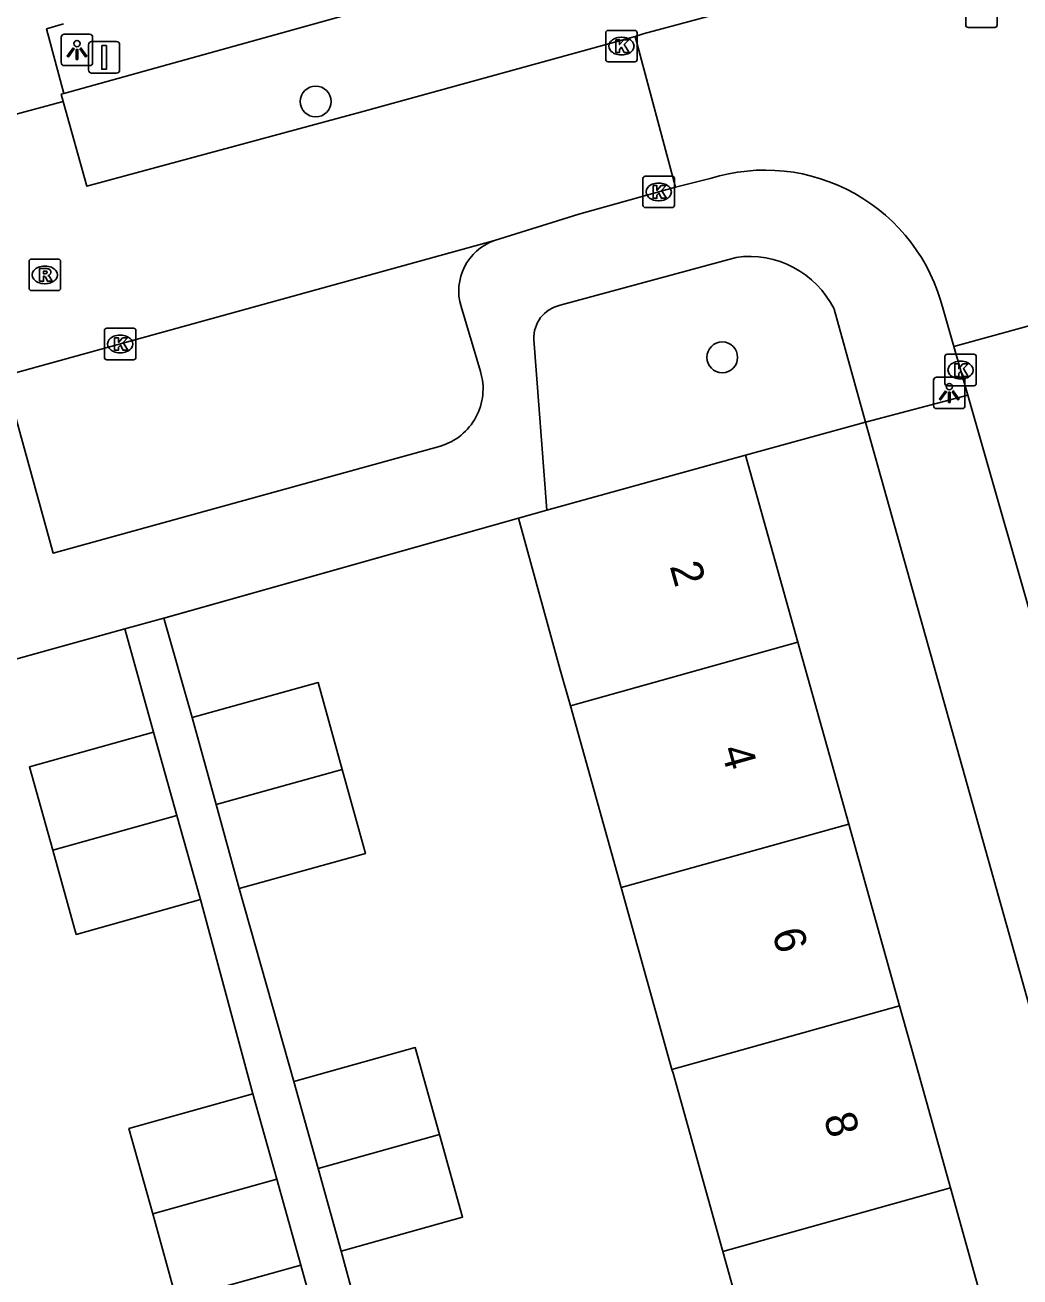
# Model space of a CAD drawing. Extents: x 159053 to 160041, y 380450 to 381422.
# Drawn here: x 159178.04 to 159209.66, y 380993.53 to 381033.3 of the extents above; entities that cross this region are included whole.
import ezdxf

# ---------------------------------------------------------------- set-up
doc = ezdxf.new("R2010")
doc.units = 0
for name, color, linetype in [('IMGEO_Boom', 7, 'Continuous'), ('IMGEO_Groenvoorziening', 7, 'Continuous'), ('IMGEO_Kolk', 7, 'Continuous'), ('IMGEO_Lichtpunt', 7, 'Continuous'), ('IMGEO_Muur', 7, 'Continuous'), ('IMGEO_Pand', 7, 'Continuous'), ('IMGEO_Pand_nummerreeks', 7, 'Continuous'), ('IMGEO_Rijbaan_lokaal_open', 7, 'Continuous'), ('IMGEO_Rioolput', 7, 'Continuous'), ('IMGEO_Verkeersbordpaal', 7, 'Continuous'), ('IMGEO_Voetpad_open', 7, 'Continuous')]:
    doc.layers.add(name, color=color, linetype=linetype)

msp = doc.modelspace()

# ---------------------------------------------------------------- linework, layer by layer
at = {"layer": 'IMGEO_Boom'}
for centre in [(159187.275, 381030.871), (159200.196, 381022.743)]:
    msp.add_circle(centre, 0.489, dxfattribs=at)
at = {"layer": 'IMGEO_Groenvoorziening'}
msp.add_lwpolyline([(159200.94, 381019.636), (159204.751, 381020.689)], dxfattribs=at)
at = {"layer": 'IMGEO_Kolk'}
for p, q in [((159196.491, 381032.205), (159196.491, 381033.057)), ((159196.566, 381033.131), (159197.418, 381033.131)), ((159197.492, 381033.057), (159197.492, 381032.205)), ((159196.979, 381032.911), (159197.004, 381032.911)), ((159197.002, 381032.351), (159196.977, 381032.351)), ((159197.418, 381032.131), (159196.566, 381032.131)), ((159197.676, 381027.573), (159197.676, 381028.425)), ((159197.751, 381028.499), (159198.603, 381028.499)), ((159198.164, 381028.279), (159198.189, 381028.279)), ((159198.677, 381028.425), (159198.677, 381027.573)), ((159198.603, 381027.499), (159197.751, 381027.499)), ((159198.187, 381027.719), (159198.162, 381027.719)), ((159180.56, 381022.742), (159180.56, 381023.594)), ((159180.635, 381023.668), (159181.487, 381023.668)), ((159181.048, 381023.448), (159181.073, 381023.448)), ((159181.561, 381023.594), (159181.561, 381022.742)), ((159181.487, 381022.668), (159180.635, 381022.668)), ((159181.071, 381022.888), (159181.046, 381022.888)), ((159207.27, 381021.914), (159207.27, 381022.766)), ((159207.345, 381022.84), (159208.197, 381022.84)), ((159208.271, 381022.766), (159208.271, 381021.914)), ((159207.758, 381022.62), (159207.783, 381022.62)), ((159208.197, 381021.84), (159207.345, 381021.84)), ((159207.781, 381022.06), (159207.756, 381022.06))]:
    msp.add_line(p, q, dxfattribs=at)
for points in [[(159196.491, 381032.205), (159196.491, 381033.057)], [(159196.566, 381033.131), (159197.418, 381033.131)], [(159197.492, 381033.057), (159197.492, 381032.205)], [(159196.812, 381032.831), (159196.935, 381032.831), (159196.935, 381032.68), (159197.065, 381032.831), (159197.229, 381032.831), (159197.083, 381032.68), (159197.236, 381032.431), (159197.084, 381032.431), (159196.999, 381032.595), (159196.935, 381032.528), (159196.935, 381032.431), (159196.812, 381032.431), (159196.812, 381032.831)], [(159197.418, 381032.131), (159196.566, 381032.131)], [(159197.676, 381027.573), (159197.676, 381028.425)], [(159197.751, 381028.499), (159198.603, 381028.499)], [(159197.997, 381028.199), (159198.12, 381028.199), (159198.12, 381028.048), (159198.25, 381028.199), (159198.414, 381028.199), (159198.268, 381028.048), (159198.421, 381027.799), (159198.269, 381027.799), (159198.184, 381027.963), (159198.12, 381027.896), (159198.12, 381027.799), (159197.997, 381027.799), (159197.997, 381028.199)], [(159198.677, 381028.425), (159198.677, 381027.573)], [(159198.603, 381027.499), (159197.751, 381027.499)], [(159180.56, 381022.742), (159180.56, 381023.594)], [(159180.635, 381023.668), (159181.487, 381023.668)], [(159181.561, 381023.594), (159181.561, 381022.742)], [(159180.881, 381023.368), (159181.004, 381023.368), (159181.004, 381023.217), (159181.134, 381023.368), (159181.298, 381023.368), (159181.152, 381023.217), (159181.305, 381022.968), (159181.153, 381022.968), (159181.068, 381023.132), (159181.004, 381023.065), (159181.004, 381022.968), (159180.881, 381022.968), (159180.881, 381023.368)], [(159181.487, 381022.668), (159180.635, 381022.668)], [(159207.27, 381021.914), (159207.27, 381022.766)], [(159207.345, 381022.84), (159208.197, 381022.84)], [(159208.271, 381022.766), (159208.271, 381021.914)], [(159207.591, 381022.54), (159207.714, 381022.54), (159207.714, 381022.389), (159207.844, 381022.54), (159208.008, 381022.54), (159207.862, 381022.389), (159208.015, 381022.14), (159207.863, 381022.14), (159207.778, 381022.304), (159207.714, 381022.237), (159207.714, 381022.14), (159207.591, 381022.14), (159207.591, 381022.54)], [(159208.197, 381021.84), (159207.345, 381021.84)]]:
    msp.add_lwpolyline(points, dxfattribs=at)
for centre, start, end in [((159196.568, 381033.055), 91.552, 178.448), ((159196.568, 381033.055), 91.552, 178.448), ((159197.416, 381033.055), 1.552, 88.448), ((159197.416, 381033.055), 1.552, 88.448), ((159196.568, 381032.207), 181.552, 268.448), ((159196.568, 381032.207), 181.552, 268.448), ((159197.416, 381032.207), 271.552, 358.448), ((159197.416, 381032.207), 271.552, 358.448), ((159197.753, 381028.423), 91.552, 178.448), ((159197.753, 381028.423), 91.552, 178.448), ((159198.601, 381028.423), 1.552, 88.448), ((159198.601, 381028.423), 1.552, 88.448), ((159197.753, 381027.575), 181.552, 268.448), ((159197.753, 381027.575), 181.552, 268.448), ((159198.601, 381027.575), 271.552, 358.448), ((159198.601, 381027.575), 271.552, 358.448), ((159180.637, 381023.592), 91.552, 178.448), ((159180.637, 381023.592), 91.552, 178.448), ((159181.485, 381023.592), 1.552, 88.448), ((159181.485, 381023.592), 1.552, 88.448), ((159180.637, 381022.744), 181.552, 268.448), ((159180.637, 381022.744), 181.552, 268.448), ((159181.485, 381022.744), 271.552, 358.448), ((159181.485, 381022.744), 271.552, 358.448), ((159207.347, 381022.764), 91.552, 178.448), ((159207.347, 381022.764), 91.552, 178.448), ((159208.195, 381022.764), 1.552, 88.448), ((159208.195, 381022.764), 1.552, 88.448), ((159207.347, 381021.916), 181.552, 268.448), ((159207.347, 381021.916), 181.552, 268.448), ((159208.195, 381021.916), 271.552, 358.448), ((159208.195, 381021.916), 271.552, 358.448)]:
    msp.add_arc(centre, 0.0765, start, end, dxfattribs=at)
for centre, major_axis, ratio, start_param, end_param in [((159196.978, 381032.631), (-0.387, 0.002), 0.722429, 4.712389, 7.853982), ((159197.003, 381032.631), (-0.39, 0.002), 0.717154, 1.570796, 4.712389), ((159198.163, 381027.999), (-0.387, 0.002), 0.722429, 4.712389, 7.853982), ((159198.188, 381027.999), (-0.39, 0.002), 0.717154, 1.570796, 4.712389), ((159181.047, 381023.168), (-0.387, 0.002), 0.722429, 4.712389, 7.853982), ((159181.072, 381023.168), (-0.39, 0.002), 0.717154, 1.570796, 4.712389), ((159207.757, 381022.34), (-0.387, 0.002), 0.722429, 4.712389, 7.853982), ((159207.782, 381022.34), (-0.39, 0.002), 0.717154, 1.570796, 4.712389)]:
    msp.add_ellipse(centre, major_axis=major_axis, ratio=ratio, start_param=start_param, end_param=end_param, dxfattribs=at)
at = {"layer": 'IMGEO_Lichtpunt'}
for p, q in [((159180.09, 381033.007), (159179.282, 381033.007)), ((159180.09, 381033.007), (159179.282, 381033.007)), ((159179.188, 381032.912), (159179.188, 381032.105)), ((159179.188, 381032.912), (159179.188, 381032.105)), ((159180.184, 381032.105), (159180.184, 381032.912)), ((159180.184, 381032.105), (159180.184, 381032.912)), ((159179.282, 381032.011), (159180.09, 381032.011)), ((159179.282, 381032.011), (159180.09, 381032.011)), ((159206.913, 381022.017), (159206.913, 381021.21)), ((159206.913, 381022.017), (159206.913, 381021.21)), ((159207.815, 381022.112), (159207.007, 381022.112)), ((159207.815, 381022.112), (159207.007, 381022.112)), ((159207.909, 381021.21), (159207.909, 381022.017)), ((159207.909, 381021.21), (159207.909, 381022.017)), ((159207.007, 381021.116), (159207.815, 381021.116)), ((159207.007, 381021.116), (159207.815, 381021.116))]:
    msp.add_line(p, q, dxfattribs=at)
for points in [[(159179.562, 381032.576), (159179.601, 381032.548), (159179.413, 381032.286), (159179.375, 381032.313), (159179.562, 381032.576)], [(159179.774, 381032.548), (159179.812, 381032.575), (159179.999, 381032.313), (159179.96, 381032.285), (159179.774, 381032.548)], [(159179.664, 381032.528), (159179.711, 381032.528), (159179.711, 381032.206), (159179.664, 381032.206), (159179.664, 381032.528)], [(159207.287, 381021.681), (159207.326, 381021.653), (159207.138, 381021.391), (159207.1, 381021.418), (159207.287, 381021.681)], [(159207.389, 381021.633), (159207.436, 381021.633), (159207.436, 381021.311), (159207.389, 381021.311), (159207.389, 381021.633)], [(159207.499, 381021.653), (159207.537, 381021.68), (159207.724, 381021.418), (159207.685, 381021.39), (159207.499, 381021.653)]]:
    msp.add_lwpolyline(points, dxfattribs=at)
for centre in [(159179.687, 381032.71), (159207.412, 381021.815)]:
    msp.add_circle(centre, 0.0994, dxfattribs=at)
for centre, start, end in [((159179.282, 381032.912), 90, 180), ((159179.282, 381032.912), 90, 180), ((159180.09, 381032.912), 0, 90), ((159180.09, 381032.912), 0, 90), ((159179.282, 381032.105), 180, 270), ((159179.282, 381032.105), 180, 270), ((159180.09, 381032.105), 270, 0), ((159180.09, 381032.105), 270, 360), ((159207.007, 381022.017), 90, 180), ((159207.007, 381022.017), 90, 180), ((159207.815, 381022.017), 0, 90), ((159207.815, 381022.017), 0, 90), ((159207.007, 381021.21), 180, 270), ((159207.007, 381021.21), 180, 270), ((159207.815, 381021.21), 270, 0), ((159207.815, 381021.21), 270, 360)]:
    msp.add_arc(centre, 0.0946, start, end, dxfattribs=at)
at = {"layer": 'IMGEO_Muur'}
msp.add_lwpolyline([(159193.716, 381017.639), (159182.564, 381014.493)], dxfattribs=at)
at = {"layer": 'IMGEO_Pand'}
for points in [[(159200.94, 381019.636), (159194.618, 381017.888)], [(159202.602, 381013.694), (159200.94, 381019.636)], [(159193.716, 381017.639), (159194.618, 381017.888)], [(159195.368, 381011.676), (159195.048, 381012.82), (159193.716, 381017.639)], [(159202.602, 381013.694), (159195.368, 381011.676)], [(159204.217, 381007.916), (159202.602, 381013.694)], [(159183.344, 381011.303), (159187.355, 381012.412), (159188.117, 381009.653)], [(159196.983, 381005.898), (159195.368, 381011.676)], [(159183.344, 381011.303), (159184.109, 381008.535)], [(159178.916, 381007.083), (159178.173, 381009.735), (159182.121, 381010.841)], [(159182.121, 381010.841), (159182.865, 381008.184)], [(159188.117, 381009.653), (159184.109, 381008.535)], [(159188.117, 381009.653), (159188.855, 381006.984), (159184.844, 381005.875)], [(159184.109, 381008.535), (159184.844, 381005.875)], [(159178.916, 381007.083), (159182.865, 381008.184)], [(159182.865, 381008.184), (159183.612, 381005.516)], [(159196.983, 381005.898), (159204.217, 381007.916)], [(159205.833, 381002.138), (159204.217, 381007.916)], [(159183.612, 381005.516), (159179.664, 381004.41), (159178.916, 381007.083)], [(159198.598, 381000.119), (159196.983, 381005.898)], [(159205.833, 381002.138), (159198.598, 381000.119)], [(159207.449, 380996.36), (159206.431, 381000), (159205.833, 381002.138)], [(159186.58, 380999.737), (159190.441, 381000.816), (159191.212, 380998.058)], [(159200.212, 380994.341), (159198.631, 381000), (159198.598, 381000.119)], [(159186.58, 380999.737), (159187.35, 380996.98)], [(159182.095, 380995.532), (159181.338, 380998.248), (159185.281, 380999.347)], [(159185.281, 380999.347), (159186.036, 380996.64)], [(159191.212, 380998.058), (159187.35, 380996.98)], [(159191.212, 380998.058), (159191.945, 380995.432), (159188.084, 380994.353)], [(159187.35, 380996.98), (159188.084, 380994.353)], [(159182.095, 380995.532), (159186.036, 380996.64)], [(159186.036, 380996.64), (159186.798, 380993.905)], [(159200.212, 380994.341), (159207.449, 380996.36)], [(159209.065, 380990.581), (159207.449, 380996.36)], [(159186.798, 380993.905), (159182.855, 380992.805), (159182.095, 380995.532)], [(159201.827, 380988.562), (159200.212, 380994.341)]]:
    msp.add_lwpolyline(points, dxfattribs=at)
at = {"layer": 'IMGEO_Rijbaan_lokaal_open'}
for points in [[(159218.038, 381038.661), (159210.139, 381036.437), (159202.593, 381034.349), (159197.685, 381033.024), (159197.426, 381032.94)], [(159179.262, 381033.338), (159178.719, 381033.183), (159179.267, 381031.127)], [(159197.426, 381032.94), (159188.815, 381030.559), (159180.003, 381028.177), (159179.251, 381030.872)], [(159197.426, 381032.94), (159198.707, 381028.146)], [(159179.251, 381030.872), (159179.186, 381031.105), (159179.267, 381031.127)], [(159173.575, 381029.346), (159179.251, 381030.872)], [(159199.817, 381028.426), (159198.707, 381028.146)], [(159198.707, 381028.146), (159195.64, 381027.295), (159192.954, 381026.451)], [(159192.954, 381026.451), (159177.423, 381022.165), (159175.225, 381021.559), (159166.474, 381019.144)], [(159207.559, 381023.083), (159214.295, 381024.942)], [(159207.559, 381023.083), (159207.215, 381024.274)], [(159208.001, 381021.538), (159207.559, 381023.083)], [(159213.62, 381001.831), (159212.955, 381004.209), (159208.001, 381021.538)]]:
    msp.add_lwpolyline(points, dxfattribs=at)
msp.add_arc((159201.556, 381022.858), 5.833, 14.0481, 107.3468, dxfattribs=at)
at = {"layer": 'IMGEO_Rioolput'}
for p, q in [((159207.933, 381033.3), (159207.933, 381034.152)), ((159208.934, 381034.152), (159208.934, 381033.3)), ((159208.86, 381033.226), (159208.008, 381033.226)), ((159178.239, 381025.863), (159179.091, 381025.863)), ((159178.164, 381024.937), (159178.164, 381025.789)), ((159178.652, 381025.643), (159178.677, 381025.643)), ((159179.165, 381025.789), (159179.165, 381024.937)), ((159178.675, 381025.083), (159178.65, 381025.083)), ((159179.091, 381024.863), (159178.239, 381024.863))]:
    msp.add_line(p, q, dxfattribs=at)
for points in [[(159207.933, 381033.3), (159207.933, 381034.152)], [(159208.934, 381034.152), (159208.934, 381033.3)], [(159208.86, 381033.226), (159208.008, 381033.226)], [(159178.239, 381025.863), (159179.091, 381025.863)], [(159178.164, 381024.937), (159178.164, 381025.789)], [(159178.753, 381025.561), (159178.501, 381025.563), (159178.501, 381025.163)], [(159178.679, 381025.482), (159178.625, 381025.482), (159178.625, 381025.401)], [(159179.165, 381025.789), (159179.165, 381024.937)], [(159178.501, 381025.163), (159178.625, 381025.163), (159178.625, 381025.325), (159178.636, 381025.325)], [(159178.625, 381025.401), (159178.677, 381025.401)], [(159178.683, 381025.296), (159178.754, 381025.163), (159178.894, 381025.163), (159178.829, 381025.289)], [(159179.091, 381024.863), (159178.239, 381024.863)]]:
    msp.add_lwpolyline(points, dxfattribs=at)
for centre, radius, start, end in [((159208.01, 381033.302), 0.0765, 181.552, 268.448), ((159208.01, 381033.302), 0.0765, 181.552, 268.448), ((159208.858, 381033.302), 0.0765, 271.552, 358.448), ((159208.858, 381033.302), 0.0765, 271.552, 358.448), ((159178.241, 381025.787), 0.0765, 91.552, 178.448), ((159178.241, 381025.787), 0.0765, 91.552, 178.448), ((159179.089, 381025.787), 0.0765, 1.552, 88.448), ((159179.089, 381025.787), 0.0765, 1.552, 88.448), ((159178.685, 381025.386), 0.0964, 77.0061, 93.1865), ((159178.699, 381025.443), 0.0378, 276.6634, 79.6772), ((159178.752, 381025.451), 0.109, 350.3612, 89.416), ((159178.75, 381025.451), 0.112, 277.5842, 350.9817), ((159178.635, 381025.272), 0.0533, 26.0293, 88.6989), ((159178.661, 381025.59), 0.19, 274.7715, 282.9687), ((159178.734, 381025.236), 0.108, 29.5134, 73.7905), ((159178.241, 381024.939), 0.0765, 181.552, 268.448), ((159178.241, 381024.939), 0.0765, 181.552, 268.448), ((159179.089, 381024.939), 0.0765, 271.552, 358.448), ((159179.089, 381024.939), 0.0765, 271.552, 358.448)]:
    msp.add_arc(centre, radius, start, end, dxfattribs=at)
for centre, major_axis, ratio, start_param, end_param in [((159178.651, 381025.363), (-0.387, 0.002), 0.722429, 4.712389, 7.853982), ((159178.676, 381025.363), (-0.39, 0.002), 0.717154, 1.570796, 4.712389)]:
    msp.add_ellipse(centre, major_axis=major_axis, ratio=ratio, start_param=start_param, end_param=end_param, dxfattribs=at)
at = {"layer": 'IMGEO_Verkeersbordpaal'}
for p, q in [((159180.053, 381031.873), (159180.053, 381032.673)), ((159180.053, 381032.673), (159180.053, 381031.873)), ((159180.153, 381032.773), (159180.943, 381032.773)), ((159180.943, 381032.773), (159180.153, 381032.773)), ((159181.043, 381032.673), (159181.043, 381031.873)), ((159181.043, 381031.873), (159181.043, 381032.673)), ((159180.943, 381031.773), (159180.153, 381031.773)), ((159180.153, 381031.773), (159180.943, 381031.773))]:
    msp.add_line(p, q, dxfattribs=at)
msp.add_lwpolyline([(159180.473, 381032.648), (159180.623, 381032.648), (159180.623, 381031.898), (159180.473, 381031.898), (159180.473, 381032.648)], dxfattribs=at)
for centre, start, end in [((159180.153, 381032.673), 90, 180), ((159180.153, 381032.673), 90, 180), ((159180.943, 381032.673), 0, 90), ((159180.943, 381032.673), 360, 90), ((159180.153, 381031.873), 180, 270), ((159180.153, 381031.873), 180, 270), ((159180.943, 381031.873), 270, 0), ((159180.943, 381031.873), 270, 0)]:
    msp.add_arc(centre, 0.1, start, end, dxfattribs=at)
at = {"layer": 'IMGEO_Voetpad_open'}
for points in [[(159179.267, 381031.127), (159188.954, 381033.819)], [(159195.04, 381024.397), (159200.635, 381025.92)], [(159191.893, 381024.356), (159192.514, 381022.289)], [(159203.751, 381024.279), (159204.751, 381020.689)], [(159194.618, 381017.888), (159194.209, 381023.308)], [(159204.751, 381020.689), (159208.001, 381021.538)], [(159191.237, 381019.922), (159178.929, 381016.526), (159177.754, 381020.787)], [(159204.751, 381020.689), (159210.55, 381000), (159229.211, 380933.416)], [(159193.716, 381017.639), (159182.452, 381014.462)], [(159181.211, 381014.117), (159182.452, 381014.462)], [(159182.452, 381014.462), (159183.344, 381011.303)], [(159170.174, 381011.046), (159172.63, 381011.734), (159181.211, 381014.117)], [(159181.211, 381014.117), (159182.121, 381010.841)], [(159184.844, 381005.875), (159186.58, 380999.737)], [(159183.612, 381005.516), (159185.281, 380999.347)], [(159188.084, 380994.353), (159189.775, 380988.098)], [(159186.798, 380993.905), (159188.505, 380987.762)]]:
    msp.add_lwpolyline(points, dxfattribs=at)
for centre, radius, start, end in [((159193.524, 381024.846), 1.703, 109.5636, 196.717), ((159201.05, 381022.93), 3.019, 26.5447, 97.9095), ((159195.267, 381023.362), 1.06, 102.3848, 182.9217), ((159190.693, 381021.744), 1.901, 286.6344, 16.6717)]:
    msp.add_arc(centre, radius, start, end, dxfattribs=at)

# ---------------------------------------------------------------- texts
at = {"layer": 'IMGEO_Pand_nummerreeks'}
for s, rotation, p in [('2', 285.6229, (159198.521, 381016.111)), ('4', 285.6229, (159200.148, 381010.289)), ('6', 285.6229, (159201.775, 381004.47)), ('8', 285.6219, (159203.414, 380998.608))]:
    msp.add_text(s, height=1, rotation=rotation, dxfattribs=at).set_placement(p)

doc.saveas('drawing.dxf')
